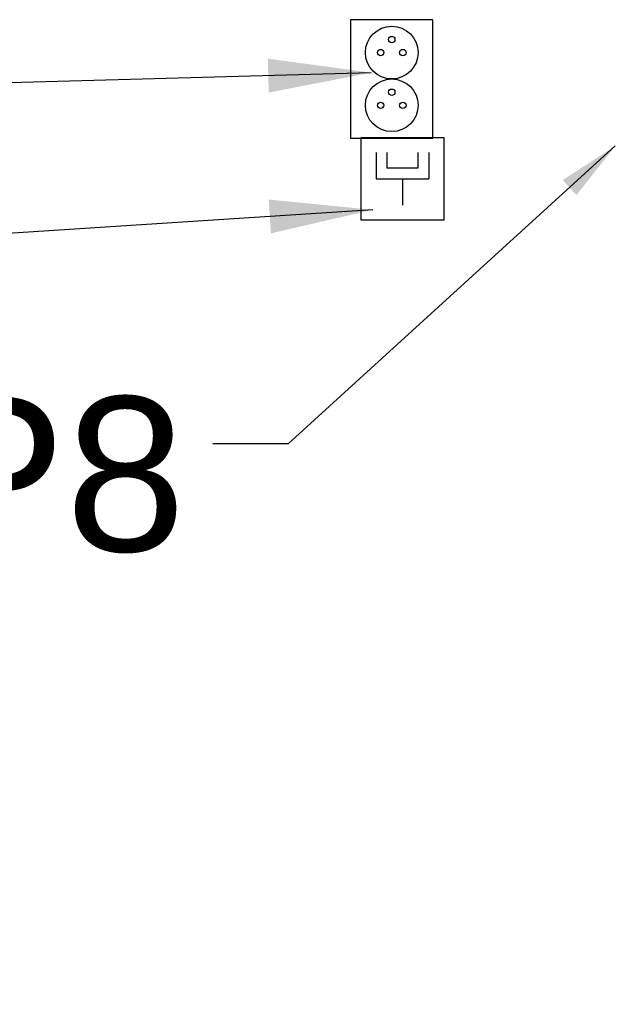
# Model space of a CAD drawing. Header units: millimetres. Extents: x 40090 to 187415, y -53271 to 40260.
# Tile 339 of 406: x 138083 to 138660, y 22329 to 23285. Entities that reach past the tile are written whole.
import ezdxf

# ---------------------------------------------------------------- set-up
doc = ezdxf.new("R2010")
doc.units = ezdxf.units.MM
for name, color, linetype in [('AVM_nárokLAN', 30, 'Continuous'), ('AVM_nároky_silnoproudu', 170, 'Continuous'), ('AVM_nároky_slaboproudu', 30, 'Continuous'), ('AVM_projektor', 6, 'Continuous'), ('AVM_sp_230VAC', 170, 'Continuous')]:
    doc.layers.add(name, color=color, linetype=linetype)
doc.styles.add('AVM', font='arial.ttf')
doc.styles.get("Standard").update_dxf_attribs({"font": 'arial.ttf'})
doc.dimstyles.new('AVM-1_50', dxfattribs={"dimscale": 40, "dimtxt": 2.5, "dimasz": 2.5, "dimexe": 1.25, "dimexo": 0.625, "dimtad": 1, "dimdec": 0, "dimrnd": 1, "dimtxsty": 'AVM', "dimcen": 2.5, "dimclrd": 256, "dimclre": 256, "dimclrt": 256, "dimadec": 0, "dimazin": 0, "dimtfac": 1, "dimtdec": 0, "dimtmove": 0, "dimatfit": 3, "dimfxl": 0, "dimarcsym": 0})

# ---------------------------------------------------------------- blocks, each defined once
blk = doc.blocks.new('ZásuvkaLAN')
for p, q in [((14.44, 65.56), (14.44, 40)), ((24.7, 65.56), (24.7, 50.44)), ((54.94, 65.56), (54.94, 50.44)), ((65.56, 65.56), (65.56, 40)), ((54.94, 50.44), (24.7, 50.44)), ((14.44, 40), (65.56, 40)), ((40, 40), (40, 14.44))]:
    blk.add_line(p, q)
blk.add_lwpolyline([(80, 0), (0, 0), (0, 80), (80, 80)], close=True)
blk = doc.blocks.new('Dvouzásuvka230V')
blk.add_lwpolyline([(0, 0), (80, 0), (80, 115), (0, 115)], close=True)
for centre, radius in [((40, 83.06), 25.56), ((40, 95.72), 3.1), ((29.22, 83.06), 3.1), ((50.78, 83.06), 3.1), ((40, 31.94), 25.56), ((40, 44.6), 3.1), ((29.22, 31.94), 3.1), ((50.78, 31.94), 3.1)]:
    blk.add_circle(centre, radius)

msp = doc.modelspace()

# ---------------------------------------------------------------- block references
at = {"layer": 'AVM_nároky_silnoproudu'}
msp.add_blockref('Dvouzásuvka230V', (138403.46, 23169.67), dxfattribs=at)
at = {"layer": 'AVM_nároky_slaboproudu'}
msp.add_blockref('ZásuvkaLAN', (138413.88, 23090.25), dxfattribs=at)

# ---------------------------------------------------------------- texts
at = {"layer": 'AVM_projektor', "insert": (138243.53, 22918.79), "char_height": 150, "width": 1361.3175, "attachment_point": 3}
msp.add_mtext('DP8', dxfattribs=at)

# ---------------------------------------------------------------- leaders
at = {"layer": 'AVM_nárokLAN', "annotation_type": 0, "has_hookline": 1, "hookline_direction": 1, "text_width": 5076.4}
msp.add_leader([(138424.97, 23100.17), (123310.45, 22125.46)], dimstyle='AVM-1_50', override={"dimgap": 0.625, "dimtad": 0}, dxfattribs=at)
at = {"layer": 'AVM_projektor', "annotation_type": 0, "has_hookline": 1, "hookline_direction": 1, "text_width": 382.26}
msp.add_leader([(138660.36, 23162.11), (138342.95, 22873.23), (138269.82, 22873.23)], dimstyle='AVM-1_50', override={"dimasz": 1.5, "dimgap": 0.625, "dimtad": 0, "dimclrd": 6}, dxfattribs=at)
at = {"layer": 'AVM_sp_230VAC', "annotation_type": 0, "has_hookline": 1, "hookline_direction": 1, "text_width": 3709.28}
msp.add_leader([(138423.62, 23233.25), (123002.83, 22794.13)], dimstyle='AVM-1_50', override={"dimgap": 0.625, "dimtad": 0}, dxfattribs=at)

doc.saveas('drawing.dxf')
